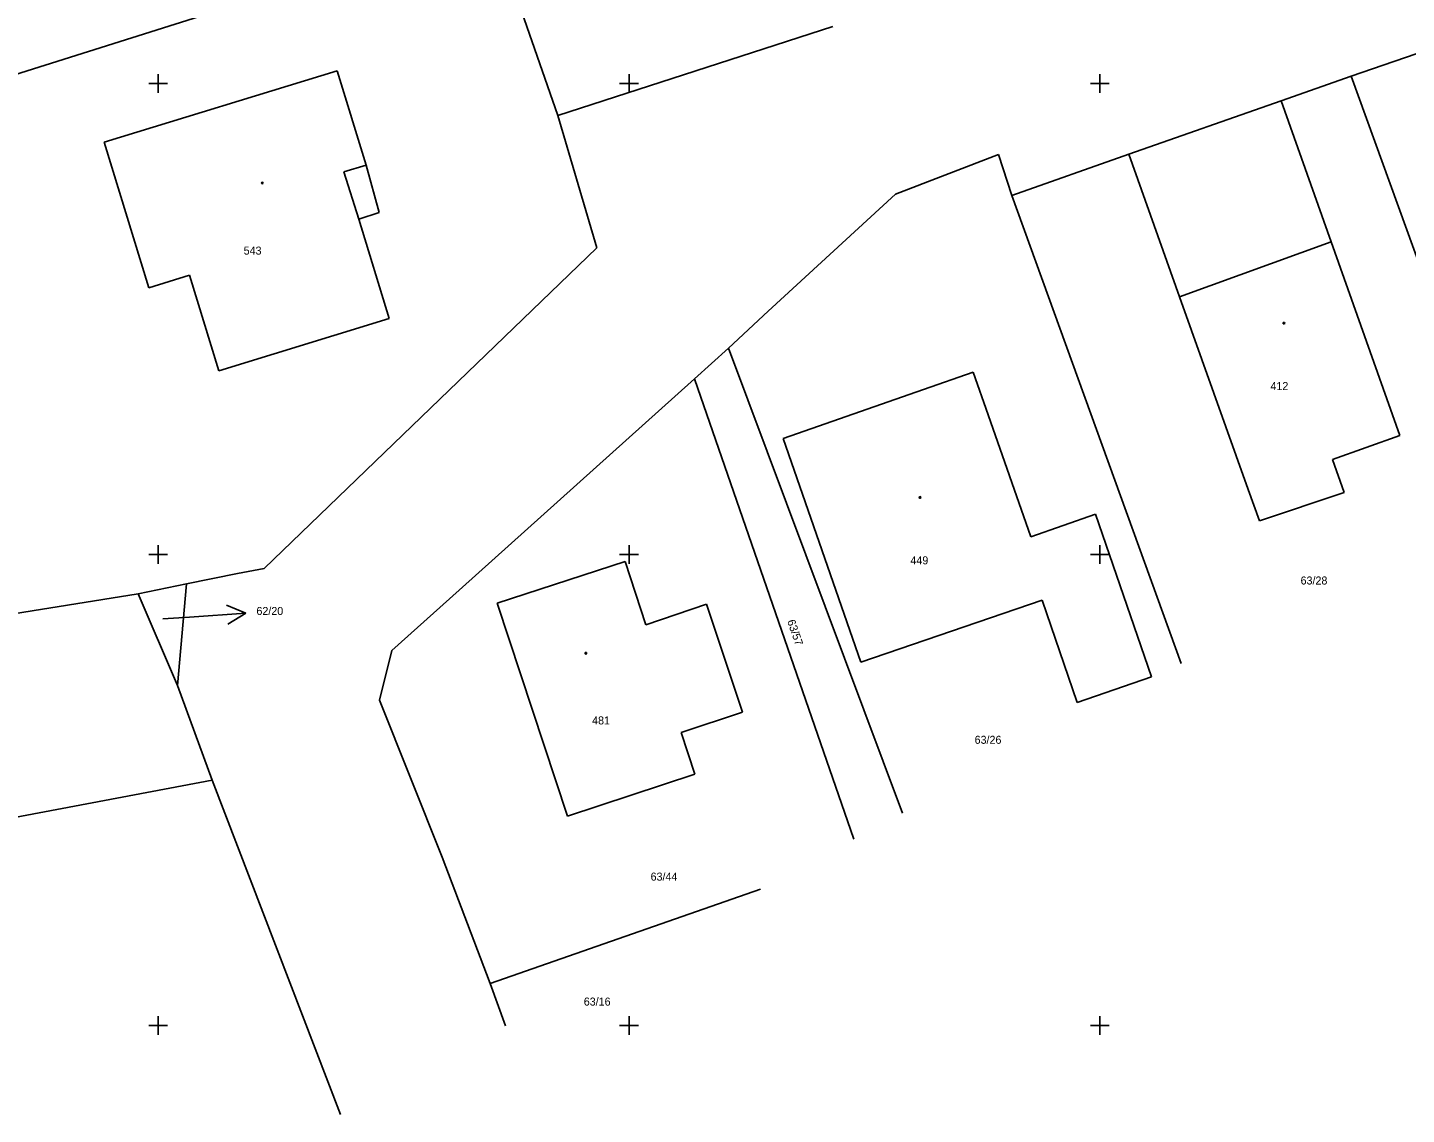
# Model space of a CAD drawing. Extents: x -703403 to -701924, y -1022520 to -1021856.
# Drawn here: x -703131.9 to -703058.7, y -1022154.7 to -1022097 of the extents above; entities that cross this region are included whole.
import ezdxf

# ---------------------------------------------------------------- set-up
doc = ezdxf.new("R2010")
doc.units = 0
for name, color, linetype in [('Z_hektometricka_sit', 7, 'Continuous'), ('Z_katastr_cisla_pozemkova', 7, 'Continuous'), ('Z_katastr_cisla_stavebni', 7, 'Continuous'), ('Z_katastr_hranice', 7, 'Continuous'), ('Z_katastr_parcelni_cislo_odkaz', 7, 'Continuous'), ('Z_katastr_vnitrni_kresba', 7, 'Continuous'), ('Z_katastr_znacky_budov', 7, 'Continuous')]:
    doc.layers.add(name, color=color, linetype=linetype)

msp = doc.modelspace()

# ---------------------------------------------------------------- linework, layer by layer
at = {"layer": 'Z_hektometricka_sit'}
for p, q in [((-703125, -1022099.5), (-703125, -1022100.5)), ((-703100, -1022099.5), (-703100, -1022100.5)), ((-703075, -1022099.5), (-703075, -1022100.5)), ((-703125.5, -1022100), (-703124.5, -1022100)), ((-703100.5, -1022100), (-703099.5, -1022100)), ((-703075.5, -1022100), (-703074.5, -1022100)), ((-703125, -1022124.5), (-703125, -1022125.5)), ((-703100, -1022124.5), (-703100, -1022125.5)), ((-703075, -1022124.5), (-703075, -1022125.5)), ((-703125.5, -1022125), (-703124.5, -1022125)), ((-703100.5, -1022125), (-703099.5, -1022125)), ((-703075.5, -1022125), (-703074.5, -1022125)), ((-703125, -1022149.5), (-703125, -1022150.5)), ((-703100, -1022149.5), (-703100, -1022150.5)), ((-703075, -1022149.5), (-703075, -1022150.5)), ((-703125.5, -1022150), (-703124.5, -1022150)), ((-703100.5, -1022150), (-703099.5, -1022150)), ((-703075.5, -1022150), (-703074.5, -1022150))]:
    msp.add_line(p, q, dxfattribs=at)
at = {"layer": 'Z_katastr_hranice'}
for p, q in [((-703133.3, -1022099.75), (-703107.31, -1022091.54)), ((-703103.78, -1022101.7), (-703107.31, -1022091.54)), ((-703103.78, -1022101.7), (-703089.17, -1022096.97)), ((-703061.66, -1022099.6), (-703054.32, -1022097.09)), ((-703127.86, -1022103.12), (-703115.5, -1022099.32)), ((-703115.5, -1022099.32), (-703113.96, -1022104.33)), ((-703065.38, -1022100.91), (-703061.66, -1022099.6)), ((-703053.683, -1022121.682), (-703061.66, -1022099.6)), ((-703065.38, -1022100.91), (-703073.46, -1022103.75)), ((-703062.72, -1022108.4), (-703065.38, -1022100.91)), ((-703101.71, -1022108.72), (-703103.78, -1022101.7)), ((-703125.49, -1022110.84), (-703127.86, -1022103.12)), ((-703085.86, -1022105.87), (-703080.39, -1022103.76)), ((-703080.39, -1022103.76), (-703079.68, -1022105.94)), ((-703079.68, -1022105.94), (-703073.46, -1022103.75)), ((-703073.46, -1022103.75), (-703070.77, -1022111.32)), ((-703113.96, -1022104.33), (-703113.26, -1022106.84)), ((-703092.62, -1022112.08), (-703085.86, -1022105.87)), ((-703070.676, -1022130.79), (-703079.68, -1022105.94)), ((-703113.26, -1022106.84), (-703114.35, -1022107.2)), ((-703114.35, -1022107.2), (-703112.74, -1022112.47)), ((-703059.07, -1022118.68), (-703062.72, -1022108.4)), ((-703119.37, -1022125.74), (-703101.71, -1022108.72)), ((-703123.34, -1022110.18), (-703125.49, -1022110.84)), ((-703121.78, -1022115.25), (-703123.34, -1022110.18)), ((-703070.77, -1022111.32), (-703067.13, -1022121.55)), ((-703094.71, -1022114.04), (-703092.62, -1022112.08)), ((-703112.74, -1022112.47), (-703121.78, -1022115.25)), ((-703096.53, -1022115.68), (-703094.71, -1022114.04)), ((-703094.71, -1022114.04), (-703085.48, -1022138.724)), ((-703109.02, -1022126.89), (-703096.53, -1022115.68)), ((-703088.067, -1022140.111), (-703096.53, -1022115.68)), ((-703084.36, -1022116.24), (-703081.72, -1022115.32)), ((-703081.72, -1022115.32), (-703080.93, -1022117.58)), ((-703091.82, -1022118.84), (-703084.36, -1022116.24)), ((-703080.93, -1022117.58), (-703078.67, -1022124.06)), ((-703087.69, -1022130.72), (-703091.82, -1022118.84)), ((-703062.65, -1022119.96), (-703059.07, -1022118.68)), ((-703062.03, -1022121.71), (-703062.65, -1022119.96)), ((-703067.13, -1022121.55), (-703066.53, -1022123.22)), ((-703066.53, -1022123.22), (-703062.03, -1022121.71)), ((-703078.67, -1022124.06), (-703075.23, -1022122.86)), ((-703075.23, -1022122.86), (-703072.26, -1022131.5)), ((-703107, -1022127.59), (-703100.21, -1022125.37)), ((-703100.21, -1022125.37), (-703099.11, -1022128.73)), ((-703123.49, -1022126.56), (-703120.79, -1022126.01)), ((-703120.79, -1022126.01), (-703119.37, -1022125.74)), ((-703126.06, -1022127.08), (-703123.49, -1022126.56)), ((-703123.49, -1022126.56), (-703123.98, -1022131.96)), ((-703112.59, -1022130.09), (-703109.02, -1022126.89)), ((-703139.23, -1022129.2), (-703126.06, -1022127.08)), ((-703123.98, -1022131.96), (-703126.06, -1022127.08)), ((-703103.26, -1022138.88), (-703107, -1022127.59)), ((-703099.11, -1022128.73), (-703095.89, -1022127.63)), ((-703095.89, -1022127.63), (-703093.97, -1022133.36)), ((-703078.07, -1022127.42), (-703087.69, -1022130.72)), ((-703076.21, -1022132.85), (-703078.07, -1022127.42)), ((-703113.24, -1022132.73), (-703112.59, -1022130.09)), ((-703123.98, -1022131.96), (-703122.13, -1022136.98)), ((-703072.26, -1022131.5), (-703076.21, -1022132.85)), ((-703109.92, -1022141.07), (-703113.24, -1022132.73)), ((-703093.97, -1022133.36), (-703097.23, -1022134.45)), ((-703097.23, -1022134.45), (-703096.5, -1022136.66)), ((-703122.13, -1022136.98), (-703155.78, -1022143.31)), ((-703122.13, -1022136.98), (-703115.323, -1022154.72)), ((-703096.5, -1022136.66), (-703103.26, -1022138.88)), ((-703107.38, -1022147.77), (-703109.92, -1022141.07)), ((-703093.022, -1022142.767), (-703107.38, -1022147.77)), ((-703106.558, -1022150.021), (-703107.38, -1022147.77))]:
    msp.add_line(p, q, dxfattribs=at)
at = {"layer": 'Z_katastr_parcelni_cislo_odkaz'}
for p, q in [((-703124.75, -1022128.42), (-703123.33, -1022128.33)), ((-703123.33, -1022128.33), (-703120.336, -1022128.121)), ((-703120.336, -1022128.121), (-703121.37, -1022127.691)), ((-703120.336, -1022128.121), (-703121.3, -1022128.69))]:
    msp.add_line(p, q, dxfattribs=at)
at = {"layer": 'Z_katastr_vnitrni_kresba'}
for p, q in [((-703113.96, -1022104.33), (-703115.14, -1022104.69)), ((-703115.14, -1022104.69), (-703114.35, -1022107.2)), ((-703062.72, -1022108.4), (-703070.77, -1022111.32))]:
    msp.add_line(p, q, dxfattribs=at)
at = {"layer": 'Z_katastr_znacky_budov'}
for centre in [(-703119.472, -1022105.28), (-703065.232, -1022112.72), (-703084.552, -1022121.97), (-703102.292, -1022130.24)]:
    msp.add_circle(centre, 0.0437, dxfattribs=at)

# ---------------------------------------------------------------- texts
at = {"layer": 'Z_katastr_cisla_pozemkova'}
for s, p in [('63/28', (-703064.344, -1022126.592)), ('62/20', (-703119.781, -1022128.208)), ('63/26', (-703081.65, -1022135.047)), ('63/44', (-703098.853, -1022142.309)), ('63/16', (-703102.402, -1022148.943))]:
    msp.add_text(s, height=0.425, dxfattribs=at).set_placement(p)
msp.add_text('63/57', height=0.425, rotation=289, dxfattribs=at).set_placement((-703091.609, -1022128.535))
at = {"layer": 'Z_katastr_cisla_stavebni'}
for s, p in [('543', (-703120.458, -1022109.08)), ('412', (-703065.944, -1022116.27)), ('449', (-703085.058, -1022125.52)), ('481', (-703101.959, -1022134.02))]:
    msp.add_text(s, height=0.425, dxfattribs=at).set_placement(p)

doc.saveas('drawing.dxf')
